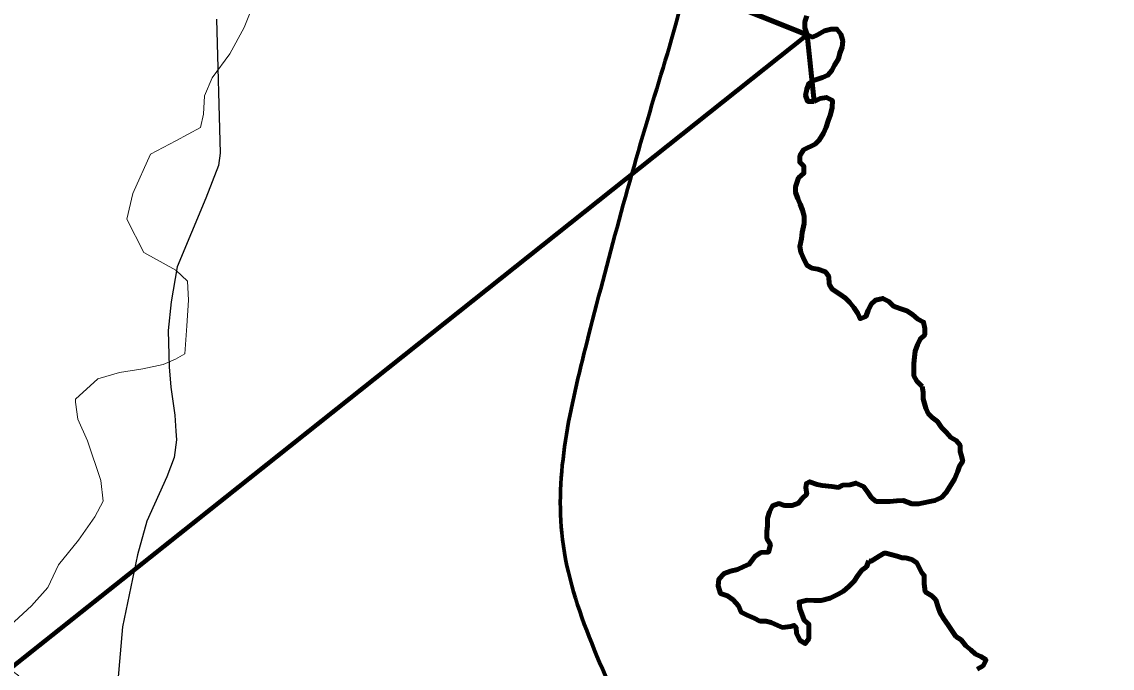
# Model space of a CAD drawing. Extents: x 553962 to 842807, y 8883888 to 9032388.
# Drawn here: x 753897 to 763398, y 8933933 to 8939562 of the extents above; entities that cross this region are included whole.
import ezdxf

# ---------------------------------------------------------------- set-up
doc = ezdxf.new("R2010")
doc.units = 0
doc.header["$LTSCALE"] = 200
for name, color, linetype, lineweight in [('12', 7, 'Continuous', 25), ('14', 7, 'Continuous', 13), ('24', 7, 'Continuous', 25), ('51', 7, 'Continuous', 70), ('9', 7, 'Continuous', 90)]:
    doc.layers.add(name, color=color, linetype=linetype, lineweight=lineweight)

msp = doc.modelspace()

# ---------------------------------------------------------------- linework, layer by layer
at = {"layer": '12'}
msp.add_lwpolyline([(755593.8, 8939584), (755625.1, 8938417.4), (755609.4, 8938310.5), (755501.4, 8938025.4), (755249.6, 8937429.8), (755197.5, 8937124.3), (755171.1, 8936874.7), (755180.2, 8936558.9), (755194.8, 8936380.6), (755229.6, 8936136), (755239.2, 8935998.4), (755244.1, 8935922), (755223.1, 8935769.2), (755161.4, 8935601.2), (754986.7, 8935214.4), (754904.1, 8934919.1), (754774.5, 8934292.8), (754732, 8933824.2)], dxfattribs=at)
at = {"layer": '12', "lineweight": 40}
msp.add_spline([(761549.2, 8957020.4), (762383.1, 8955993.9), (763257, 8954902.9), (764214.4, 8953717.3), (766168.2, 8951324.4), (767086.6, 8950171.6), (770317.8, 8946184.2), (771971, 8944146), (773006.3, 8942876.2), (773223.4, 8942642.3), (773373.7, 8942274.8), (774008.3, 8940921.5), (774359, 8940136.3), (774475.8, 8939919.1), (774642.8, 8939785.5), (774893.3, 8939668.5), (775511.2, 8939484.7), (775928.6, 8939267.5), (776078.9, 8939184), (776379.5, 8938916.7), (776680.1, 8938749.6), (776830.4, 8938582.6), (777398.1, 8938348.7), (777899.1, 8938231.7), (778550.4, 8938482.3), (779134.8, 8938866.6), (779452.1, 8939250.8), (779569, 8939384.5), (779685.9, 8939351.1), (779852.9, 8939217.4), (780086.7, 8939217.4), (780604.3, 8939451.3), (781055.2, 8939618.4), (781439.3, 8939618.4), (781823.3, 8939518.1), (782090.5, 8939401.2), (782290.9, 8939367.8), (782524.7, 8939518.1), (782858.7, 8939618.4), (783192.6, 8939651.8), (783509.9, 8939818.9), (783910.7, 8940119.6), (784278.1, 8940336.8), (784625.2, 8940434.5)], degree=3, dxfattribs=at)
at = {"layer": '14'}
for points in [[(753980.4, 8934477.6), (754123.7, 8934635.3), (754216.1, 8934833.8), (754390.1, 8935047.4), (754533.5, 8935250.9), (754605.3, 8935388.3), (754585.6, 8935566.6), (754469.7, 8935913.2), (754383.8, 8936101.9), (754363.9, 8936249.7), (754364, 8936275.1), (754558.3, 8936453.1), (754747, 8936508.7), (754950.8, 8936538.9), (755129.3, 8936579.4), (755236.5, 8936625), (755318.1, 8936670.7), (755334.3, 8936915.2), (755350.4, 8937139.3), (755340.8, 8937302.3), (755239.3, 8937399.3), (754959.7, 8937552.6), (754813, 8937843.3), (754864.8, 8938067.3), (755018.9, 8938408.3), (755238.3, 8938525.1), (755452.7, 8938641.9), (755478.6, 8938759), (755489.4, 8938916.9), (755556.2, 8939074.7), (755709.8, 8939283.3), (755832.9, 8939512.3), (755940.9, 8939782.1)], [(753871.2, 8933866.5), (753759.4, 8933948.2), (753744.9, 8934152), (753796.4, 8934304.8), (753980.4, 8934477.6)]]:
    msp.add_lwpolyline(points, dxfattribs=at)
at = {"layer": '24', "lineweight": 53}
for points in [[(760736, 8939613.1), (760720.3, 8939562.2), (760720, 8939511.3), (760739.9, 8939450.1), (760785.6, 8939429.4), (760831.5, 8939449.5), (760892.7, 8939484.7), (760948.8, 8939499.7), (760999.7, 8939499.3), (761034.9, 8939453.3), (761049.8, 8939397.1), (761044.3, 8939341.1), (761023.6, 8939290.3), (761013.1, 8939239.5), (760977.1, 8939183.7), (760956.5, 8939137.9), (760920.6, 8939097.4), (760874.7, 8939077.3), (760813.5, 8939057.4), (760757.3, 8939027.2), (760736.7, 8938976.4), (760726.1, 8938920.4), (760746.1, 8938869.3), (760802, 8938869)], [(760802, 8938869), (760853.1, 8938894.1), (760909.1, 8938903.9), (760959.8, 8938878.1), (760959.4, 8938817), (760943.7, 8938756), (760923, 8938700.1), (760907.3, 8938644.2), (760881.5, 8938593.4), (760845.5, 8938532.5), (760809.7, 8938497.1), (760707.6, 8938446.8), (760676.7, 8938396), (760676.3, 8938340), (760711.7, 8938304.1), (760711.3, 8938243), (760665.2, 8938202.6), (760639.3, 8938126.3), (760638.9, 8938075.4), (760658.9, 8938024.3), (760678.9, 8937973.2), (760698.9, 8937922.2), (760713.8, 8937871.1), (760713.3, 8937804.9), (760697.6, 8937728.6), (760692.1, 8937672.6), (760676.4, 8937606.5), (760686.2, 8937555.5), (760706.2, 8937509.5), (760736.3, 8937443.1), (760781.9, 8937417.3), (760832.7, 8937406.8), (760898.7, 8937386), (760928.9, 8937345.1), (760933.5, 8937278.8), (760958.6, 8937232.8), (761024.5, 8937191.7), (761075.1, 8937155.7), (761110.4, 8937119.8), (761145.7, 8937073.7), (761181, 8937022.6), (761201, 8936976.6), (761252, 8936996.6), (761272.7, 8937047.4), (761298.5, 8937103.3), (761334.4, 8937138.7), (761400.6, 8937153.6), (761451.3, 8937127.8), (761491.7, 8937086.8), (761547.5, 8937066.1), (761608.4, 8937045.3), (761659, 8937014.4), (761704.5, 8936973.4), (761755.2, 8936947.6), (761765, 8936891.5), (761764.6, 8936835.4), (761723.7, 8936800), (761703, 8936749.2), (761682.2, 8936693.3), (761676.8, 8936642.4), (761671.3, 8936586.4), (761671, 8936535.5), (761670.6, 8936479.5), (761695.7, 8936433.5), (761741.2, 8936387.3)], [(761741.2, 8936387.3), (761751, 8936336.3), (761750.6, 8936280.3), (761775.5, 8936198.6), (761795.5, 8936152.7), (761830.9, 8936116.8), (761876.4, 8936080.8), (761911.7, 8936029.7), (761952.1, 8935988.7), (761992.4, 8935942.6), (762038, 8935916.8), (762073.3, 8935875.8), (762073, 8935819.8), (762081.2, 8935792.2), (762095.5, 8935735.1), (762067, 8935692.3), (762052.7, 8935649.5), (762024.2, 8935578.2), (761953, 8935464), (761910.2, 8935421.2), (761853.2, 8935392.7), (761710.7, 8935364.1), (761653.7, 8935364.1), (761576.7, 8935395.1), (761520.7, 8935390.3), (761459.6, 8935385.6), (761408.8, 8935386), (761342.7, 8935386.4), (761302.2, 8935417.2), (761266.9, 8935468.4), (761231.7, 8935514.4), (761165.7, 8935545.4), (761114.8, 8935530.5), (761048.6, 8935525.8), (761013.4, 8935507.2), (760954.7, 8935515.6), (760870.7, 8935524)], [(760870.7, 8935524), (760828.8, 8935532.4), (760761.6, 8935557.6), (760733.4, 8935543.1), (760728.1, 8935507.2), (760736.5, 8935448.4), (760696.9, 8935410.9), (760666.1, 8935370.4), (760610, 8935350.3), (760543.9, 8935350.8), (760493.1, 8935366.4), (760437.1, 8935346.4), (760411.3, 8935295.6), (760395.6, 8935239.7), (760395.2, 8935173.4), (760389.7, 8935122.5), (760389.3, 8935061.4), (760419.5, 8935010.3), (760403.8, 8934944.2), (760337.6, 8934939.5), (760286.5, 8934909.2), (760235.2, 8934838.3), (760189.3, 8934818.2), (760133.2, 8934793.1), (760072, 8934778.2), (760015.9, 8934758.2), (759969.8, 8934707.5), (759964.3, 8934651.5), (759984.2, 8934585.2), (760045.1, 8934564.4), (760095.7, 8934528.4), (760141.2, 8934477.2), (760166.2, 8934421), (760216.9, 8934395.2), (760277.7, 8934369.4), (760328.4, 8934343.6), (760379.3, 8934343.2), (760425.9, 8934330.8), (760484.7, 8934305.6), (760526.6, 8934288.8), (760593.8, 8934297.2), (760627.3, 8934305.6), (760643.4, 8934290.6), (760648.1, 8934234.5), (760678.2, 8934173.2), (760723.8, 8934147.5), (760754.6, 8934188), (760755, 8934249.1), (760755.5, 8934315.4), (760715, 8934351.3), (760695.1, 8934407.4), (760675, 8934453.4), (760670.3, 8934509.5), (760741.7, 8934524.3), (760797.6, 8934523.9), (760863.7, 8934523.5), (760940.1, 8934543.4), (761011.6, 8934578.6), (761057.5, 8934603.8), (761103.6, 8934644.2), (761149.7, 8934689.8), (761180.6, 8934740.5), (761216.5, 8934786.1), (761257.4, 8934816.4), (761278.1, 8934867.2)], [(761278.1, 8934867.2), (761297.4, 8934864.8), (761368.7, 8934907.6), (761411.4, 8934936.1), (761425.7, 8934936.1), (761525.4, 8934907.6), (761568.2, 8934893.3), (761596.7, 8934893.3), (761653.7, 8934879.1), (761696.5, 8934850.5), (761739.2, 8934764.9), (761760.4, 8934741.9), (761759.9, 8934670.6), (761769.6, 8934599.2), (761825.3, 8934563.2), (761860.6, 8934527.3), (761880.6, 8934466.1), (761900.6, 8934415), (761930.7, 8934363.8), (761966, 8934312.7), (762001.2, 8934261.5), (762036.5, 8934210.4), (762082, 8934179.5), (762122.4, 8934128.3), (762167.9, 8934092.4), (762208.3, 8934056.4), (762254, 8934035.8), (762299.5, 8934004.9), (762273.8, 8933954.1), (762222.7, 8933923.9)]]:
    msp.add_lwpolyline(points, dxfattribs=at)
at = {"layer": '51'}
msp.add_spline([(747342.4, 8958565.6), (749432.7, 8958205.4), (750937.2, 8957279.7), (752368, 8956337.6), (754172.2, 8956334.5), (755242.9, 8955543), (756250.5, 8953808.3), (758113.5, 8952410.8), (759652, 8951301.3), (760267.6, 8949535.6), (760986.9, 8948333.5), (760502.6, 8946232.5), (759668.6, 8944042.3), (759179.8, 8942565.2), (759706.9, 8940959.9), (759428.9, 8938978.1), (758835.7, 8936830.3), (758601.8, 8935111.7), (759228.8, 8933320.4), (760124.4, 8931690.3), (761320.6, 8930403.1), (761242, 8928736), (760637.9, 8926720.9), (759621.2, 8924467.4), (759154.4, 8923808)], degree=3, dxfattribs=at)
at = {"layer": '9'}
for p in [(742465.8, 8924928.2), (760802, 8938869), (760802, 8938869)]:
    msp.add_line(p, (760739.9, 8939450.1), dxfattribs=at)
for points in [[(760739.9, 8939450.1), (758705.7, 8940260.8), (758249.4, 8940131.7), (757970.6, 8940028.8), (750978.7, 8943631.9), (743914.7, 8940037.6)], [(760739.9, 8939450.1), (758705.7, 8940260.8), (758249.4, 8940131.7), (757970.6, 8940028.8), (750978.7, 8943631.9), (743914.7, 8940037.6)], [(760736, 8939613.1), (760720.3, 8939562.2), (760720, 8939511.3), (760739.9, 8939450.1), (760785.6, 8939429.4), (760831.5, 8939449.5), (760892.7, 8939484.7), (760948.8, 8939499.7), (760999.7, 8939499.3), (761034.9, 8939453.3), (761049.8, 8939397.1), (761044.3, 8939341.1), (761023.6, 8939290.3), (761013.1, 8939239.5), (760977.1, 8939183.7), (760956.5, 8939137.9), (760920.6, 8939097.4), (760874.7, 8939077.3), (760813.5, 8939057.4), (760757.3, 8939027.2), (760736.7, 8938976.4), (760726.1, 8938920.4), (760746.1, 8938869.3), (760802, 8938869)], [(760739.9, 8939450.1), (742465.8, 8924928.2), (740378.1, 8923196.1), (741055, 8921600.7)], [(760802, 8938869), (760853.1, 8938894.1), (760909.1, 8938903.9), (760959.8, 8938878.1), (760959.4, 8938817), (760943.7, 8938756), (760923, 8938700.1), (760907.3, 8938644.2), (760881.5, 8938593.4), (760845.5, 8938532.5), (760809.7, 8938497.1), (760707.6, 8938446.8), (760676.7, 8938396), (760676.3, 8938340), (760711.7, 8938304.1), (760711.3, 8938243), (760665.2, 8938202.6), (760639.3, 8938126.3), (760638.9, 8938075.4), (760658.9, 8938024.3), (760678.9, 8937973.2), (760698.9, 8937922.2), (760713.8, 8937871.1), (760713.3, 8937804.9), (760697.6, 8937728.6), (760692.1, 8937672.6), (760676.4, 8937606.5), (760686.2, 8937555.5), (760706.2, 8937509.5), (760736.3, 8937443.1), (760781.9, 8937417.3), (760832.7, 8937406.8), (760898.7, 8937386), (760928.9, 8937345.1), (760933.5, 8937278.8), (760958.6, 8937232.8), (761024.5, 8937191.7), (761075.1, 8937155.7), (761110.4, 8937119.8), (761145.7, 8937073.7), (761181, 8937022.6), (761201, 8936976.6), (761252, 8936996.6), (761272.7, 8937047.4), (761298.5, 8937103.3), (761334.4, 8937138.7), (761400.6, 8937153.6), (761451.3, 8937127.8), (761491.7, 8937086.8), (761547.5, 8937066.1), (761608.4, 8937045.3), (761659, 8937014.4), (761704.5, 8936973.4), (761755.2, 8936947.6), (761765, 8936891.5), (761764.6, 8936835.4), (761723.7, 8936800), (761703, 8936749.2), (761682.2, 8936693.3), (761676.8, 8936642.4), (761671.3, 8936586.4), (761671, 8936535.5), (761670.6, 8936479.5), (761695.7, 8936433.5), (761741.2, 8936387.3)], [(761741.2, 8936387.3), (761695.7, 8936433.5), (761670.6, 8936479.5), (761671, 8936535.5), (761671.3, 8936586.4), (761676.8, 8936642.4), (761682.2, 8936693.3), (761703, 8936749.2), (761723.7, 8936800), (761764.6, 8936835.4), (761765, 8936891.5), (761755.2, 8936947.6), (761704.5, 8936973.4), (761659, 8937014.4), (761608.4, 8937045.3), (761547.5, 8937066.1), (761491.7, 8937086.8), (761451.3, 8937127.8), (761400.6, 8937153.6), (761334.4, 8937138.7), (761298.5, 8937103.3), (761272.7, 8937047.4), (761252, 8936996.6), (761201, 8936976.6), (761181, 8937022.6), (761145.7, 8937073.7), (761110.4, 8937119.8), (761075.1, 8937155.7), (761024.5, 8937191.7), (760958.6, 8937232.8), (760933.5, 8937278.8), (760928.9, 8937345.1), (760898.7, 8937386), (760832.7, 8937406.8), (760781.9, 8937417.3), (760736.3, 8937443.1), (760706.2, 8937509.5), (760686.2, 8937555.5), (760676.4, 8937606.5), (760692.1, 8937672.6), (760697.6, 8937728.6), (760713.3, 8937804.9), (760713.8, 8937871.1), (760698.9, 8937922.2), (760678.9, 8937973.2), (760658.9, 8938024.3), (760638.9, 8938075.4), (760639.3, 8938126.3), (760665.2, 8938202.6), (760711.3, 8938243), (760711.7, 8938304.1), (760676.3, 8938340), (760676.7, 8938396), (760707.6, 8938446.8), (760809.7, 8938497.1), (760845.5, 8938532.5), (760881.5, 8938593.4), (760907.3, 8938644.2), (760923, 8938700.1), (760943.7, 8938756), (760959.4, 8938817), (760959.8, 8938878.1), (760909.1, 8938903.9), (760853.1, 8938894.1), (760802, 8938869)], [(761741.2, 8936387.3), (761695.7, 8936433.5), (761670.6, 8936479.5), (761671, 8936535.5), (761671.3, 8936586.4), (761676.8, 8936642.4), (761682.2, 8936693.3), (761703, 8936749.2), (761723.7, 8936800), (761764.6, 8936835.4), (761765, 8936891.5), (761755.2, 8936947.6), (761704.5, 8936973.4), (761659, 8937014.4), (761608.4, 8937045.3), (761547.5, 8937066.1), (761491.7, 8937086.8), (761451.3, 8937127.8), (761400.6, 8937153.6), (761334.4, 8937138.7), (761298.5, 8937103.3), (761272.7, 8937047.4), (761252, 8936996.6), (761201, 8936976.6), (761181, 8937022.6), (761145.7, 8937073.7), (761110.4, 8937119.8), (761075.1, 8937155.7), (761024.5, 8937191.7), (760958.6, 8937232.8), (760933.5, 8937278.8), (760928.9, 8937345.1), (760898.7, 8937386), (760832.7, 8937406.8), (760781.9, 8937417.3), (760736.3, 8937443.1), (760706.2, 8937509.5), (760686.2, 8937555.5), (760676.4, 8937606.5), (760692.1, 8937672.6), (760697.6, 8937728.6), (760713.3, 8937804.9), (760713.8, 8937871.1), (760698.9, 8937922.2), (760678.9, 8937973.2), (760658.9, 8938024.3), (760638.9, 8938075.4), (760639.3, 8938126.3), (760665.2, 8938202.6), (760711.3, 8938243), (760711.7, 8938304.1), (760676.3, 8938340), (760676.7, 8938396), (760707.6, 8938446.8), (760809.7, 8938497.1), (760845.5, 8938532.5), (760881.5, 8938593.4), (760907.3, 8938644.2), (760923, 8938700.1), (760943.7, 8938756), (760959.4, 8938817), (760959.8, 8938878.1), (760909.1, 8938903.9), (760853.1, 8938894.1), (760802, 8938869)], [(761741.2, 8936387.3), (761751, 8936336.3), (761750.6, 8936280.3), (761775.5, 8936198.6), (761795.5, 8936152.7), (761830.9, 8936116.8), (761876.4, 8936080.8), (761911.7, 8936029.7), (761952.1, 8935988.7), (761992.4, 8935942.6), (762038, 8935916.8), (762073.3, 8935875.8), (762073, 8935819.8), (762081.2, 8935792.2), (762095.5, 8935735.1), (762067, 8935692.3), (762052.7, 8935649.5), (762024.2, 8935578.2), (761953, 8935464), (761910.2, 8935421.2), (761853.2, 8935392.7), (761710.7, 8935364.1), (761653.7, 8935364.1), (761576.7, 8935395.1), (761520.7, 8935390.3), (761459.6, 8935385.6), (761408.8, 8935386), (761342.7, 8935386.4), (761302.2, 8935417.2), (761266.9, 8935468.4), (761231.7, 8935514.4), (761165.7, 8935545.4), (761114.8, 8935530.5), (761048.6, 8935525.8), (761013.4, 8935507.2), (760954.7, 8935515.6), (760870.7, 8935524)], [(760870.7, 8935524), (760954.7, 8935515.6), (761013.4, 8935507.2), (761048.6, 8935525.8), (761114.8, 8935530.5), (761165.7, 8935545.4), (761231.7, 8935514.4), (761266.9, 8935468.4), (761302.2, 8935417.2), (761342.7, 8935386.4), (761408.8, 8935386), (761459.6, 8935385.6), (761520.7, 8935390.3), (761576.7, 8935395.1), (761653.7, 8935364.1), (761710.7, 8935364.1), (761853.2, 8935392.7), (761910.2, 8935421.2), (761953, 8935464), (762024.2, 8935578.2), (762052.7, 8935649.5), (762067, 8935692.3), (762095.5, 8935735.1), (762081.2, 8935792.2), (762073, 8935819.8), (762073.3, 8935875.8), (762038, 8935916.8), (761992.4, 8935942.6), (761952.1, 8935988.7), (761911.7, 8936029.7), (761876.4, 8936080.8), (761830.9, 8936116.8), (761795.5, 8936152.7), (761775.5, 8936198.6), (761750.6, 8936280.3), (761751, 8936336.3), (761741.2, 8936387.3)], [(760870.7, 8935524), (760954.7, 8935515.6), (761013.4, 8935507.2), (761048.6, 8935525.8), (761114.8, 8935530.5), (761165.7, 8935545.4), (761231.7, 8935514.4), (761266.9, 8935468.4), (761302.2, 8935417.2), (761342.7, 8935386.4), (761408.8, 8935386), (761459.6, 8935385.6), (761520.7, 8935390.3), (761576.7, 8935395.1), (761653.7, 8935364.1), (761710.7, 8935364.1), (761853.2, 8935392.7), (761910.2, 8935421.2), (761953, 8935464), (762024.2, 8935578.2), (762052.7, 8935649.5), (762067, 8935692.3), (762095.5, 8935735.1), (762081.2, 8935792.2), (762073, 8935819.8), (762073.3, 8935875.8), (762038, 8935916.8), (761992.4, 8935942.6), (761952.1, 8935988.7), (761911.7, 8936029.7), (761876.4, 8936080.8), (761830.9, 8936116.8), (761795.5, 8936152.7), (761775.5, 8936198.6), (761750.6, 8936280.3), (761751, 8936336.3), (761741.2, 8936387.3)], [(760870.7, 8935524), (760828.8, 8935532.4), (760761.6, 8935557.6), (760733.4, 8935543.1), (760728.1, 8935507.2), (760736.5, 8935448.4), (760696.9, 8935410.9), (760666.1, 8935370.4), (760610, 8935350.3), (760543.9, 8935350.8), (760493.1, 8935366.4), (760437.1, 8935346.4), (760411.3, 8935295.6), (760395.6, 8935239.7), (760395.2, 8935173.4), (760389.7, 8935122.5), (760389.3, 8935061.4), (760419.5, 8935010.3), (760403.8, 8934944.2), (760337.6, 8934939.5), (760286.5, 8934909.2), (760235.2, 8934838.3), (760189.3, 8934818.2), (760133.2, 8934793.1), (760072, 8934778.2), (760015.9, 8934758.2), (759969.8, 8934707.5), (759964.3, 8934651.5), (759984.2, 8934585.2), (760045.1, 8934564.4), (760095.7, 8934528.4), (760141.2, 8934477.2), (760166.2, 8934421), (760216.9, 8934395.2), (760277.7, 8934369.4), (760328.4, 8934343.6), (760379.3, 8934343.2), (760425.9, 8934330.8), (760484.7, 8934305.6), (760526.6, 8934288.8), (760593.8, 8934297.2), (760627.3, 8934305.6), (760643.4, 8934290.6), (760648.1, 8934234.5), (760678.2, 8934173.2), (760723.8, 8934147.5), (760754.6, 8934188), (760755, 8934249.1), (760755.5, 8934315.4), (760715, 8934351.3), (760695.1, 8934407.4), (760675, 8934453.4), (760670.3, 8934509.5), (760741.7, 8934524.3), (760797.6, 8934523.9), (760863.7, 8934523.5), (760940.1, 8934543.4), (761011.6, 8934578.6), (761057.5, 8934603.8), (761103.6, 8934644.2), (761149.7, 8934689.8), (761180.6, 8934740.5), (761216.5, 8934786.1), (761257.4, 8934816.4), (761278.1, 8934867.2)], [(760237.7, 8934386.4), (760216.9, 8934395.2), (760166.2, 8934421), (760141.2, 8934477.2), (760095.7, 8934528.4), (760045.1, 8934564.4), (759984.2, 8934585.2), (759964.3, 8934651.5), (759969.8, 8934707.5), (760015.9, 8934758.2), (760072, 8934778.2), (760133.2, 8934793.1), (760189.3, 8934818.2), (760235.2, 8934838.3), (760286.5, 8934909.2), (760337.6, 8934939.5), (760403.8, 8934944.2), (760419.5, 8935010.3), (760389.3, 8935061.4), (760389.7, 8935122.5), (760395.2, 8935173.4), (760395.6, 8935239.7), (760411.3, 8935295.6), (760437.1, 8935346.4), (760493.1, 8935366.4), (760543.9, 8935350.8), (760610, 8935350.3), (760666.1, 8935370.4), (760696.9, 8935410.9), (760736.5, 8935448.4), (760728.1, 8935507.2), (760733.4, 8935543.1), (760761.6, 8935557.6), (760828.8, 8935532.4), (760870.7, 8935524)], [(761278.1, 8934867.2), (761257.4, 8934816.4), (761216.5, 8934786.1), (761180.6, 8934740.5), (761149.7, 8934689.8), (761103.6, 8934644.2), (761057.5, 8934603.8), (761011.6, 8934578.6), (760940.1, 8934543.4), (760863.7, 8934523.5), (760797.6, 8934523.9), (760741.7, 8934524.3), (760670.3, 8934509.5), (760675, 8934453.4), (760695.1, 8934407.4), (760715, 8934351.3), (760755.5, 8934315.4), (760755, 8934249.1), (760754.6, 8934188), (760723.8, 8934147.5), (760678.2, 8934173.2), (760648.1, 8934234.5), (760643.4, 8934290.6), (760627.3, 8934305.6), (760593.8, 8934297.2), (760526.6, 8934288.8), (760484.7, 8934305.6), (760425.9, 8934330.8), (760379.3, 8934343.2), (760328.4, 8934343.6), (760277.7, 8934369.4), (760216.9, 8934395.2), (760166.2, 8934421), (760141.2, 8934477.2), (760095.7, 8934528.4), (760045.1, 8934564.4), (759984.2, 8934585.2), (759964.3, 8934651.5), (759969.8, 8934707.5), (760015.9, 8934758.2), (760072, 8934778.2), (760133.2, 8934793.1), (760189.3, 8934818.2), (760235.2, 8934838.3), (760286.5, 8934909.2), (760337.6, 8934939.5), (760403.8, 8934944.2), (760419.5, 8935010.3), (760389.3, 8935061.4), (760389.7, 8935122.5), (760395.2, 8935173.4), (760395.6, 8935239.7), (760411.3, 8935295.6), (760437.1, 8935346.4), (760493.1, 8935366.4), (760543.9, 8935350.8), (760610, 8935350.3), (760666.1, 8935370.4), (760696.9, 8935410.9), (760736.5, 8935448.4), (760728.1, 8935507.2), (760733.4, 8935543.1), (760761.6, 8935557.6), (760828.8, 8935532.4), (760870.7, 8935524)], [(761278.1, 8934867.2), (761297.4, 8934864.8), (761368.7, 8934907.6), (761411.4, 8934936.1), (761425.7, 8934936.1), (761525.4, 8934907.6), (761568.2, 8934893.3), (761596.7, 8934893.3), (761653.7, 8934879.1), (761696.5, 8934850.5), (761739.2, 8934764.9), (761760.4, 8934741.9), (761759.9, 8934670.6), (761769.6, 8934599.2), (761825.3, 8934563.2), (761860.6, 8934527.3), (761880.6, 8934466.1), (761900.6, 8934415), (761930.7, 8934363.8), (761966, 8934312.7), (762001.2, 8934261.5), (762036.5, 8934210.4), (762082, 8934179.5), (762122.4, 8934128.3), (762167.9, 8934092.4), (762208.3, 8934056.4), (762254, 8934035.8), (762299.5, 8934004.9), (762273.8, 8933954.1), (762222.7, 8933923.9)], [(762222.7, 8933923.9), (762273.8, 8933954.1), (762299.5, 8934004.9), (762254, 8934035.8), (762208.3, 8934056.4), (762167.9, 8934092.4), (762122.4, 8934128.3), (762082, 8934179.5), (762036.5, 8934210.4), (762001.2, 8934261.5), (761966, 8934312.7), (761930.7, 8934363.8), (761900.6, 8934415), (761880.6, 8934466.1), (761860.6, 8934527.3), (761825.3, 8934563.2), (761769.6, 8934599.2), (761759.9, 8934670.6), (761760.4, 8934741.9), (761739.2, 8934764.9), (761696.5, 8934850.5), (761653.7, 8934879.1), (761596.7, 8934893.3), (761568.2, 8934893.3), (761525.4, 8934907.6), (761425.7, 8934936.1), (761411.4, 8934936.1), (761368.7, 8934907.6), (761297.4, 8934864.8), (761278.1, 8934867.2)]]:
    msp.add_lwpolyline(points, dxfattribs=at)

doc.saveas('drawing.dxf')
